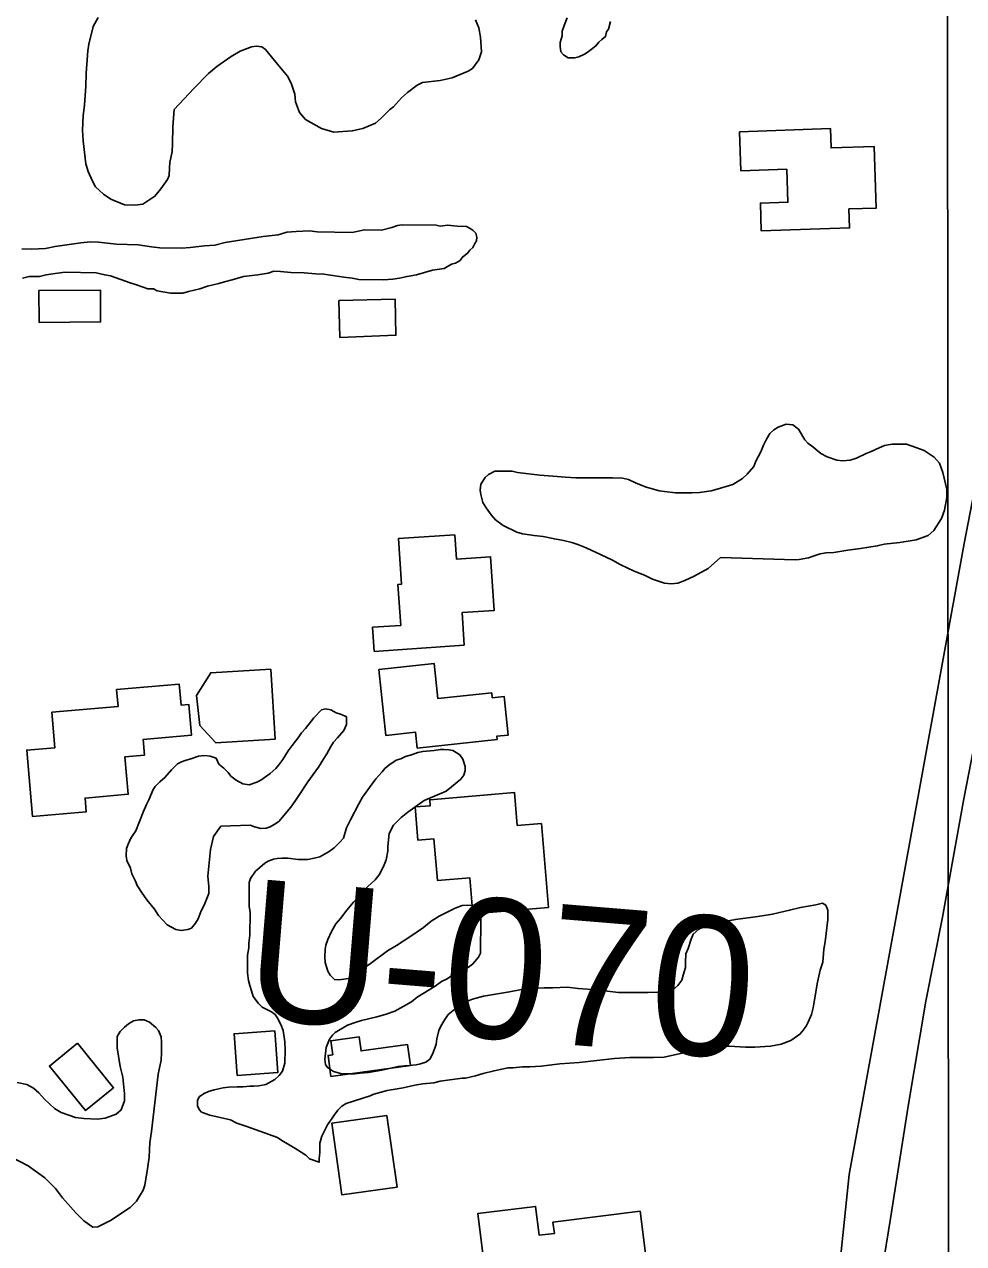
# Model space of a CAD drawing. Extents: x 3297735 to 3335592, y 670436 to 695807.
# Drawn here: x 3306569 to 3307127, y 676355 to 677080 of the extents above; entities that cross this region are included whole.
import ezdxf

# ---------------------------------------------------------------- set-up
doc = ezdxf.new("R2010")
doc.units = 0
for name, color, linetype in [('V-BLDG-OTLN', 7, 'Continuous'), ('V-GRID-MAJR', 7, 'Continuous'), ('V-RIVR-RANG-IDEN', 7, 'Continuous'), ('V-ROAD-CNTR', 7, 'Continuous'), ('V-SITE-VEGE', 7, 'Continuous'), ('V-TOPO-SHOR', 7, 'Continuous')]:
    doc.layers.add(name, color=color, linetype=linetype)

msp = doc.modelspace()

# ---------------------------------------------------------------- linework, layer by layer
at = {"layer": 'V-BLDG-OTLN'}
for points in [[(3306994.08, 677016.42), (3307048.08, 677018.21), (3307048.46, 677006.75), (3307074.05, 677007.6), (3307075.26, 676971.04), (3307058.99, 676970.5), (3307059.36, 676959.17), (3307006.94, 676957.43), (3307006.4, 676973.93), (3307022.73, 676974.47), (3307022.08, 676994.11), (3306994.85, 676993.21)], [(3306577.56, 676922.01), (3306614.16, 676922.28), (3306614.3, 676903.28), (3306577.7, 676903.01)], [(3306755.89, 676916.09), (3306789.29, 676916.88), (3306789.82, 676895.38), (3306756.41, 676894.12)], [(3306830.45, 676711.07), (3306776.89, 676707.44), (3306775.92, 676721.78), (3306792.64, 676722.91), (3306790.99, 676747.25), (3306793.1, 676747.39), (3306791.27, 676774.48), (3306824.72, 676776.74), (3306825.7, 676762.32), (3306846.08, 676763.71), (3306848.25, 676731.82), (3306829.13, 676730.52)], [(3306779.58, 676696.72), (3306812.56, 676700.26), (3306814.8, 676679.4), (3306846.77, 676682.82), (3306847.08, 676679.95), (3306854.12, 676680.7), (3306856.58, 676657.7), (3306849.76, 676656.97), (3306849.96, 676655.11), (3306802.48, 676650.02), (3306801.47, 676659.38), (3306783.78, 676657.48)], [(3306715.52, 676696.89), (3306717.99, 676655.24), (3306682.75, 676653.16), (3306673.32, 676663.35), (3306671.35, 676681.21), (3306679.76, 676694.78)], [(3306585.31, 676671.27), (3306624.69, 676674.69), (3306623.82, 676684.75), (3306661, 676687.98), (3306662.08, 676675.58), (3306666.71, 676675.99), (3306668.3, 676657.66), (3306639.66, 676655.17), (3306640.47, 676645.79), (3306628.75, 676644.77), (3306630.68, 676622.51), (3306605.02, 676620.28), (3306605.73, 676612.12), (3306573.79, 676609.34), (3306570.36, 676648.78), (3306587.14, 676650.23)], [(3306876.31, 676605.21), (3306880.46, 676555.3), (3306835.46, 676551.55), (3306833.68, 676572.95), (3306814.47, 676571.35), (3306812.42, 676596.02), (3306802.88, 676595.23), (3306801.24, 676614.97), (3306810.17, 676615.72), (3306809.87, 676619.32), (3306860.31, 676623.51), (3306861.94, 676604.01)], [(3306717.83, 676481.95), (3306719.68, 676457.23), (3306695.47, 676455.42), (3306693.62, 676480.14)], [(3306600.55, 676474.47), (3306622.04, 676448.04), (3306605.31, 676434.45), (3306583.86, 676460.91)], [(3306798.39, 676461.33), (3306751.18, 676454.84), (3306749.47, 676467.3), (3306752.25, 676467.68), (3306751.1, 676475.98), (3306767.99, 676478.3), (3306769.13, 676469.98), (3306796.68, 676473.76)], [(3306784.37, 676431.64), (3306790.48, 676389.01), (3306757.71, 676384.32), (3306751.61, 676426.95)], [(3306935, 676374.68), (3306942.61, 676313.28), (3306875.04, 676304.91), (3306869.5, 676349.62), (3306841.81, 676346.19), (3306838.45, 676373.3), (3306872.8, 676377.56), (3306874.94, 676360.34), (3306883.95, 676361.45), (3306883.11, 676368.25)]]:
    msp.add_lwpolyline(points, close=True, dxfattribs=at)
at = {"layer": 'V-GRID-MAJR'}
msp.add_lwpolyline([(3307105.31, 694001.88), (3307106.42, 692472.38), (3307108.3, 689887.02), (3307111.07, 686088.61), (3307112.97, 683471.25), (3307115.1, 680534.96), (3307117.15, 677726.18), (3307118.24, 676226.05), (3307118.54, 675817.31)], dxfattribs=at)
at = {"layer": 'V-ROAD-CNTR'}
msp.add_lwpolyline([(3307241.04, 677325.63), (3307226.57, 677284.43), (3307174.67, 677015.39), (3307127.6, 676771.69), (3307087.61, 676552.78), (3307059.1, 676396.49), (3307046.99, 676279.91), (3307038.02, 676201.36), (3307026.92, 676109.86), (3307018.51, 675968.92), (3307016.24, 675832.53), (3307015.62, 675823.09)], dxfattribs=at)
at = {"layer": 'V-SITE-VEGE'}
for points in [[(3306837.06, 677082.94), (3306839.13, 677078.07), (3306840.04, 677072.5), (3306840.72, 677063.93), (3306839.08, 677059.07), (3306835.36, 677053.98), (3306832.81, 677052.36), (3306823.29, 677048.45), (3306816.11, 677046.84), (3306805.68, 677045.71), (3306802.43, 677044.1), (3306796.62, 677039.71), (3306793.14, 677036.48), (3306788.26, 677031.16), (3306786.17, 677029.55), (3306781.05, 677024.46), (3306777.57, 677021.46), (3306770.15, 677018.23), (3306763.89, 677016.86), (3306752.99, 677016.19), (3306745.58, 677018.3), (3306736.09, 677023.65), (3306732.4, 677027.83), (3306730.1, 677034.1), (3306729.65, 677038.73), (3306727.58, 677045.23), (3306725.27, 677049.41), (3306719.5, 677056.6), (3306712.34, 677065.2), (3306710.02, 677066.83), (3306707.02, 677067.3), (3306704, 677066.84), (3306697.27, 677064.31), (3306691.93, 677061.08), (3306683.34, 677055.08), (3306678.47, 677050.92), (3306669.64, 677042.14), (3306658.02, 677029.66), (3306657.29, 677019.23), (3306657.03, 677009.27), (3306656.79, 677004.63), (3306655.38, 676998.15), (3306655.14, 676994.91), (3306655.13, 676990.27), (3306653.96, 676987.96), (3306650.01, 676982.41), (3306646.52, 676978.01), (3306639.33, 676973.4), (3306634.69, 676972.71), (3306628.43, 676972.96), (3306620.33, 676976.23), (3306615.94, 676979.25), (3306611.31, 676983.67), (3306609.47, 676986.92), (3306606.93, 676992.72), (3306605.56, 676997.36), (3306603.97, 677011.03), (3306603.52, 677017.29), (3306604.01, 677025.86), (3306604.72, 677032.35), (3306605.45, 677043.24), (3306605.7, 677051.12), (3306606.67, 677064.56), (3306607.37, 677068.5), (3306609.95, 677078.92), (3306612.74, 677084.24)], [(3306917.33, 677081.86), (3306916.13, 677077.39), (3306914.98, 677075.73), (3306914.36, 677072.93), (3306912.09, 677071.29), (3306910.37, 677069.63), (3306908.65, 677067.42), (3306905.8, 677065.22), (3306903.53, 677063.58), (3306901.83, 677062.48), (3306898.43, 677060.86), (3306896.17, 677060.34), (3306892.24, 677060.41), (3306889.46, 677062.14), (3306887.81, 677063.85), (3306887.31, 677067.23), (3306887.35, 677069.48), (3306888.54, 677073.39), (3306888.59, 677076.19), (3306889.77, 677079.54), (3306891.54, 677084)], [(3306813.78, 676960.93), (3306816.01, 676960.33), (3306820.52, 676960.81), (3306826.12, 676960.16), (3306831.73, 676960.06), (3306833.96, 676958.89), (3306835.62, 676957.74), (3306837.28, 676956.03), (3306837.8, 676953.77), (3306837.76, 676951.52), (3306836.61, 676949.86), (3306835.45, 676947.64), (3306833.73, 676945.98), (3306832.58, 676944.32), (3306829.16, 676941.57), (3306828.01, 676939.9), (3306825.17, 676938.27), (3306822.92, 676937.75), (3306818.38, 676935.02), (3306811.62, 676934.02), (3306802.03, 676931.38), (3306796.39, 676930.35), (3306791.88, 676929.31), (3306787.94, 676928.82), (3306782.32, 676928.36), (3306767.72, 676928.61), (3306763.8, 676929.24), (3306758.76, 676929.89), (3306747, 676931.78), (3306741.95, 676931.88), (3306735.22, 676932.56), (3306727.36, 676932.69), (3306721.2, 676933.36), (3306717.27, 676933.43), (3306713.88, 676932.37), (3306707.68, 676931.36), (3306699.25, 676930.38), (3306692.47, 676928.25), (3306687.96, 676927.21), (3306684.57, 676926.15), (3306677.8, 676924.58), (3306673.28, 676922.98), (3306666.52, 676921.41), (3306663.13, 676920.35), (3306655.83, 676920.48), (3306647.99, 676921.74), (3306645.76, 676922.9), (3306642.4, 676922.96), (3306635.7, 676925.32), (3306631.79, 676926.52), (3306620.07, 676930.65), (3306616.71, 676931.27), (3306611.68, 676932.49), (3306593.15, 676932.81), (3306588.65, 676932.33), (3306581.89, 676931.33), (3306577.95, 676930.27), (3306571.77, 676930.38), (3306567.82, 676929.33)], [(3306573.18, 676946.64), (3306581.61, 676947.06), (3306587.24, 676948.19), (3306592.87, 676948.88), (3306602.45, 676950.39), (3306608.07, 676950.86), (3306613.12, 676950.77), (3306623.77, 676949.46), (3306636.68, 676949.23), (3306644.52, 676947.97), (3306649.56, 676947.32), (3306662.48, 676947.09), (3306667.54, 676947.56), (3306675.98, 676948.54), (3306682.16, 676948.99), (3306688.37, 676950.56), (3306710.89, 676954.1), (3306719.9, 676955.06), (3306724.98, 676956.66), (3306730.6, 676957.12), (3306738.47, 676957.54), (3306742.95, 676956.9), (3306763.72, 676956.54), (3306771.05, 676958.09), (3306781.15, 676957.91), (3306787.36, 676959.49), (3306790.75, 676960.55), (3306793.56, 676961.06), (3306813.78, 676960.93)], [(3306567.57, 676946.74), (3306573.18, 676946.64)], [(3307080.01, 676771.29), (3307075.83, 676770.15), (3307065.86, 676768.55), (3307058.45, 676767.65), (3307050.1, 676766.28), (3307045.46, 676766.06), (3307041.99, 676765.37), (3307038.27, 676764.22), (3307035.03, 676763.07), (3307029.46, 676762.16), (3307027.15, 676761.94), (3306982.66, 676763.21), (3306975.45, 676756.74), (3306967.1, 676752.13), (3306961.53, 676749.6), (3306957.36, 676747.99), (3306953.42, 676747.53), (3306949.48, 676748.01), (3306942.3, 676750.34), (3306937.44, 676752.68), (3306931.42, 676755.24), (3306923.09, 676759.2), (3306918.46, 676761.77), (3306911.29, 676765.03), (3306902.95, 676768.99), (3306897.86, 676771.09), (3306894.39, 676772.26), (3306889.29, 676773.43), (3306883.97, 676774.37), (3306877.25, 676775.78), (3306871.92, 676776.26), (3306864.97, 676777.43), (3306861.73, 676778.37), (3306853.63, 676782.33), (3306849, 676785.59), (3306846.46, 676788.61), (3306843.46, 676792.79), (3306841.38, 676796.04), (3306840.24, 676800.68), (3306839.78, 676803.22), (3306840.26, 676806.93), (3306842.82, 676810.86), (3306844.91, 676812.71), (3306848.62, 676814.56), (3306858.81, 676814.53), (3306862.06, 676813.83), (3306875.26, 676812.17), (3306885.69, 676811.44), (3306890.32, 676810.97), (3306896.81, 676810.72), (3306918.59, 676810.66), (3306924.39, 676810.41), (3306928.09, 676809.71), (3306932.26, 676807.61), (3306938.51, 676805.05), (3306941.52, 676804.34), (3306946.15, 676802.94), (3306949.39, 676802.47), (3306955.88, 676801.75), (3306965.61, 676801.73), (3306970.25, 676801.95), (3306977.2, 676802.85), (3306980.68, 676804), (3306989.96, 676806.76), (3306995.76, 676810.22), (3306998.55, 676812.76), (3307002.5, 676817.39), (3307003.67, 676820.63), (3307006.69, 676826.18), (3307008.33, 676830.12), (3307009.96, 676833.58), (3307012.05, 676837.06), (3307014.38, 676839.14), (3307016.93, 676840.75), (3307021.8, 676842.59), (3307025.74, 676842.12), (3307028.98, 676839.56), (3307032.9, 676833.29), (3307034.52, 676831.2), (3307037.52, 676829.11), (3307042.38, 676825.16), (3307046.08, 676823.06), (3307051.87, 676821.19), (3307055.11, 676820.72), (3307059.75, 676821.17), (3307063.46, 676822.32), (3307069.26, 676825.08), (3307072.28, 676826.24), (3307076.92, 676828.54), (3307080.16, 676829.92), (3307084.8, 676830.6), (3307093.15, 676830.58), (3307099.4, 676828.48), (3307103.79, 676826.85), (3307109.58, 676822.89), (3307112.81, 676819.41), (3307114.88, 676813.84), (3307117.17, 676803.64), (3307117.16, 676799), (3307115.75, 676791.36), (3307114.11, 676786.5)], [(3307114.11, 676786.5), (3307109.46, 676779.33), (3307106.21, 676776.32), (3307099.02, 676773.79), (3307089.28, 676772.2), (3307080.01, 676771.29)], [(3306708.36, 676449.26), (3306712.53, 676449.94), (3306717.87, 676452.94), (3306720.43, 676455.25), (3306722.29, 676458.02), (3306723.69, 676462.66), (3306723.94, 676470.53), (3306723.73, 676475.4), (3306722.82, 676482.12), (3306721.44, 676485.6), (3306719.13, 676489.78), (3306717.98, 676491.64), (3306715.9, 676493.26), (3306710.34, 676496.06), (3306708.03, 676498.15), (3306705.03, 676502.33), (3306703.88, 676505.58), (3306702.96, 676508.83), (3306702.27, 676511.84), (3306701.59, 676516.24), (3306701.62, 676526.9), (3306702.33, 676531.31), (3306702.33, 676534.09), (3306703.04, 676538.72), (3306703.08, 676552.16), (3306702.62, 676556.1), (3306702.66, 676570.01), (3306703.36, 676572.55), (3306706.39, 676576.72), (3306708.94, 676579.02), (3306711.96, 676581.57), (3306713.82, 676582.72), (3306717.07, 676583.87), (3306719.15, 676584.33), (3306722.17, 676584.55), (3306725.64, 676584.54), (3306731.66, 676583.83), (3306737.46, 676583.81), (3306741.17, 676584.5), (3306744.65, 676585.42), (3306750.22, 676588.41), (3306753, 676590.72), (3306756.49, 676593.96), (3306758.58, 676596.5), (3306760.45, 676602.53), (3306762.78, 676607.39), (3306767.67, 676616.87), (3306770, 676620.81), (3306775.58, 676628.67), (3306777.91, 676631.68), (3306781.63, 676635.84), (3306783.26, 676637.92), (3306785.58, 676639.77), (3306789.99, 676642.77), (3306792.77, 676643.69), (3306795.56, 676645.07), (3306799.04, 676645.98), (3306802.75, 676647.37), (3306805.76, 676648.05), (3306812.48, 676648.5), (3306816.19, 676649.18), (3306818.28, 676649.18), (3306821.29, 676648.94), (3306823.61, 676648.47), (3306825.69, 676647.3), (3306827.77, 676645.91), (3306829.62, 676643.35), (3306831, 676638.95), (3306830.99, 676636.63), (3306830.06, 676633.85), (3306828.43, 676631.54), (3306822.85, 676626.92), (3306819.6, 676624.38), (3306806.61, 676618.85), (3306796.86, 676611.93), (3306792.91, 676608.69), (3306788.27, 676604.07), (3306785.7, 676599.21), (3306784.99, 676591.57), (3306784.98, 676588.79), (3306784.04, 676583.46), (3306782.4, 676579.52), (3306779.84, 676574.66)], [(3306779.84, 676574.66), (3306777.52, 676571.66), (3306773.1, 676567.73), (3306764.5, 676558.48), (3306760.55, 676553.63), (3306756.83, 676548.77), (3306754.04, 676545.53), (3306751.48, 676540.91), (3306749.38, 676536.27), (3306748.21, 676532.81), (3306747.74, 676530.49), (3306747.5, 676525.85), (3306747.72, 676522.61), (3306749.33, 676517.28), (3306750.71, 676514.95), (3306753.25, 676512.4), (3306756.04, 676512.16), (3306761.6, 676513.07), (3306766.24, 676516.07), (3306774.6, 676521.84), (3306784.82, 676529.46), (3306790.16, 676532.69), (3306798.75, 676538.23), (3306806.18, 676543.31), (3306810.82, 676547), (3306815.46, 676550), (3306824.98, 676554.84), (3306829.15, 676556.45), (3306832.17, 676556.68), (3306836.1, 676556.44), (3306837.96, 676555.51), (3306840.26, 676549.94), (3306840.23, 676540.44), (3306839.99, 676536.03), (3306839.97, 676528.15), (3306838.8, 676525.61), (3306836.71, 676523.07), (3306835.32, 676521.45), (3306832.99, 676519.83), (3306829.28, 676517.52), (3306823.71, 676515.22), (3306820.23, 676512.91), (3306816.98, 676511.3), (3306813.03, 676508.53), (3306802.35, 676501.84), (3306799.1, 676499.07), (3306789.12, 676493.53), (3306783.33, 676491.69), (3306778.45, 676490.32), (3306769.41, 676488.02), (3306766.17, 676487.1), (3306761.06, 676485.26), (3306753.63, 676480.88), (3306752.01, 676479.26), (3306750.38, 676476.95), (3306748.28, 676472.09), (3306747.57, 676465.14), (3306748.02, 676461.89), (3306749.18, 676460.04), (3306752.64, 676457.71), (3306757.74, 676456.31), (3306765.39, 676456.28), (3306768.63, 676456.74), (3306773.5, 676457.19), (3306781.38, 676458.56), (3306791.12, 676460.62), (3306794.83, 676461.07), (3306797.15, 676461.07), (3306799.7, 676461.52), (3306801.78, 676461.75), (3306804.33, 676462.2), (3306807.58, 676463.35), (3306809.9, 676464.97), (3306811.53, 676467.98), (3306812.93, 676471.68), (3306813.64, 676474), (3306814.11, 676477.24), (3306815.28, 676482.1), (3306816.45, 676484.65), (3306818.77, 676488.58), (3306820.87, 676491.59), (3306824.82, 676494.83), (3306827.6, 676496.44), (3306832.24, 676499.44), (3306835.26, 676500.82), (3306841.75, 676502.43), (3306857.29, 676505.17), (3306864.47, 676506.54), (3306869.58, 676507.22), (3306877.92, 676507.43), (3306883.02, 676507.41), (3306891.59, 676507.85), (3306898.08, 676507.14), (3306908.97, 676506.19), (3306922.17, 676504.76), (3306939.78, 676504.71), (3306947.9, 676504.92), (3306951.37, 676505.6), (3306955.55, 676507.22), (3306957.41, 676508.83), (3306959.73, 676512.07)], [(3306959.73, 676512.07), (3306960.44, 676515.08), (3306961.84, 676519.48), (3306961.85, 676522.96), (3306962.09, 676527.59), (3306963.49, 676530.83), (3306965.36, 676536.39), (3306966.52, 676539.4), (3306969.78, 676542.4), (3306974.65, 676544.94), (3306991.58, 676548.14), (3307004.79, 676549.96), (3307013.6, 676551.32), (3307023.8, 676553.61), (3307030.3, 676555.22), (3307039.34, 676556.82), (3307043.28, 676557.73), (3307045.36, 676556.57), (3307046.51, 676553.55), (3307046.5, 676547.99), (3307044.84, 676534.78), (3307044.13, 676530.38), (3307043.42, 676522.74), (3307042.01, 676517.88), (3307040.37, 676510.93), (3307038.49, 676500.27), (3307037.78, 676495.64), (3307036.85, 676491.7), (3307034.75, 676487.08), (3307033.58, 676484.76), (3307031.26, 676481.52), (3307029.86, 676479.91), (3307024.52, 676476.21), (3307018.72, 676473.91), (3307012.46, 676472.77), (3307003.19, 676472.1), (3306997.63, 676472.11), (3306988.13, 676472.83), (3306981.87, 676472.85), (3306971.44, 676471.25), (3306949.18, 676466.22), (3306942.92, 676466), (3306928.79, 676466.04), (3306919.75, 676465.37), (3306898.65, 676463.11), (3306887.3, 676462.21), (3306876.17, 676460.85), (3306869.45, 676460.41), (3306865.04, 676460.42), (3306859.48, 676459.97), (3306856.47, 676459.98), (3306851.83, 676458.83), (3306848.12, 676458.15), (3306841.63, 676456.54), (3306836.99, 676455.17), (3306831.19, 676453.79), (3306829.11, 676453.8), (3306816.13, 676451.98), (3306812.42, 676451.06), (3306805.69, 676450.38), (3306801.06, 676449.7), (3306794.1, 676448.1), (3306784.6, 676446.5), (3306776.71, 676444.2), (3306774.39, 676443.28), (3306760.24, 676438.69), (3306757.69, 676437.07), (3306755.36, 676434.76), (3306753.04, 676431.75), (3306751.87, 676429.9), (3306749.08, 676425.97), (3306745.82, 676419.26), (3306744.65, 676415.09), (3306744.64, 676409.76), (3306744.16, 676405.82), (3306744.16, 676403.74), (3306738.37, 676405.84), (3306736.29, 676407.93), (3306733.51, 676409.79), (3306729.81, 676412.12), (3306721.94, 676416.78), (3306719.4, 676418.4), (3306701.11, 676424.94), (3306695.32, 676427.04), (3306691.39, 676428.91), (3306679.12, 676431.72), (3306674.25, 676433.59), (3306672.87, 676435.21), (3306671.95, 676437.3), (3306671.96, 676440.78), (3306673.12, 676442.86), (3306675.91, 676444.71), (3306678.46, 676445.86), (3306681.7, 676446.78), (3306687.04, 676447.92), (3306690.28, 676448.38), (3306695.38, 676448.59), (3306699.09, 676448.58), (3306703.03, 676449.04), (3306705.35, 676449.03), (3306708.36, 676449.26)], [(3306564.69, 676451.26), (3306570.48, 676450.09), (3306574.41, 676447.76), (3306577.65, 676444.97), (3306580.89, 676441.26), (3306586.89, 676435.68), (3306590.83, 676433.35), (3306599.39, 676430.32), (3306604.26, 676429.84), (3306612.37, 676429.35), (3306617.01, 676430.03), (3306623.5, 676432.34), (3306626.52, 676434.88), (3306628.39, 676440.2), (3306628.4, 676444.37), (3306627.5, 676454.34), (3306625.89, 676460.6), (3306624.07, 676471.73), (3306624.09, 676478.45), (3306625.95, 676481.45), (3306628.5, 676484), (3306630.83, 676486.08), (3306633.85, 676487.92), (3306637.09, 676488.38), (3306640.1, 676488.37), (3306643.34, 676486.97), (3306647.04, 676483.95), (3306648.66, 676482.09), (3306650.27, 676478.38), (3306650.5, 676475.13), (3306650.48, 676468.88), (3306650.24, 676464.47), (3306648.59, 676456.14), (3306644.56, 676422.08), (3306643.62, 676415.6), (3306643.13, 676406.79), (3306642.18, 676399.84), (3306640.53, 676390.11), (3306639.6, 676387.1), (3306635.64, 676380.62), (3306631.93, 676376.93), (3306625.42, 676372.77), (3306620.55, 676369.31), (3306612.66, 676365.39), (3306609.65, 676365.17), (3306604.33, 676368.89), (3306599.47, 676373.77), (3306591.62, 676382.6), (3306587.46, 676388.17), (3306581.22, 676394.44), (3306571.27, 676401.66), (3306560.86, 676407.01)]]:
    msp.add_lwpolyline(points, dxfattribs=at)
msp.add_lwpolyline([(3306685.83, 676603.65), (3306681.42, 676597.41), (3306679.54, 676589.76), (3306678.11, 676573.78), (3306678.55, 676567.75), (3306678.54, 676563.58), (3306675.74, 676556.64), (3306674.11, 676553.17), (3306672.25, 676548.54), (3306670.62, 676545.99), (3306668.29, 676542.98), (3306666.2, 676542.06), (3306662.26, 676541.61), (3306659.02, 676542.08), (3306653.93, 676544.88), (3306648.61, 676550.45), (3306646.31, 676554.17), (3306641.69, 676559.74), (3306638.92, 676563.69), (3306635.92, 676568.33), (3306635, 676570.88), (3306632.92, 676575.29), (3306632.01, 676578.54), (3306629.93, 676583.18), (3306629.48, 676585.96), (3306629.72, 676590.36), (3306630.65, 676592.91), (3306632.28, 676596.38), (3306633.45, 676598.23), (3306635.31, 676600.78), (3306639.51, 676611.89), (3306641.61, 676616.52), (3306643.01, 676619.29), (3306645.57, 676625.31), (3306646.74, 676627.16), (3306649.52, 676629.94), (3306652.54, 676632.47), (3306656.5, 676637.1), (3306659.98, 676640.57), (3306662.3, 676641.72), (3306664.62, 676642.64), (3306667.87, 676643.56), (3306672.51, 676645.17), (3306675.98, 676645.62), (3306679.46, 676645.15), (3306682.93, 676643.98), (3306684.54, 676640.5), (3306687.55, 676637.95), (3306690.09, 676635.39), (3306691.71, 676633.3), (3306694.95, 676630.97), (3306698.88, 676628.65), (3306702.59, 676628.17), (3306707.23, 676629.78), (3306709.55, 676630.93), (3306715.12, 676634.86), (3306718.37, 676637.86), (3306720.23, 676639.94), (3306722.56, 676643.18), (3306725.81, 676648.27), (3306728.14, 676651.51), (3306732.09, 676656.59), (3306733.73, 676659.14), (3306736.04, 676661.68), (3306740.93, 676667.93), (3306745.58, 676672.78), (3306747.9, 676673.24), (3306751.14, 676672.77), (3306754.38, 676670.9), (3306757.39, 676669.97), (3306760.4, 676668.57), (3306760.39, 676663.93), (3306758.75, 676660.46), (3306755.03, 676656.07), (3306752.71, 676653.53), (3306751.08, 676650.98), (3306748.75, 676646.58), (3306746.89, 676643.81), (3306743.86, 676638.72), (3306737.35, 676629.93), (3306731.77, 676621.14), (3306729.67, 676618.14), (3306727.35, 676614.9), (3306720.14, 676606.34), (3306717.35, 676604.49), (3306715.03, 676603.11), (3306712.71, 676602.42), (3306709.47, 676602.2), (3306705.76, 676603.13), (3306703.22, 676604.07)], close=True, dxfattribs=at)
at = {"layer": 'V-TOPO-SHOR'}
msp.add_lwpolyline([(3307038.89, 675820.17), (3307040.13, 675836.37), (3307045.59, 675908.99), (3307046.28, 675987.96), (3307050.22, 676053.31), (3307052.93, 676108.59), (3307062.18, 676179.06), (3307069.17, 676239.82), (3307073.87, 676309.33), (3307083.64, 676370.4), (3307094.21, 676437.02), (3307104.71, 676499.46), (3307114.63, 676549.39), (3307127.36, 676619.8), (3307139.99, 676684.99), (3307151.97, 676752.63), (3307157.78, 676786.28), (3307174.93, 676870.88), (3307191.12, 676960.71), (3307207.32, 677050.54), (3307221.7, 677135.89)], dxfattribs=at)

# ---------------------------------------------------------------- texts
at = {"layer": 'V-RIVR-RANG-IDEN'}
msp.add_text('U-070', height=83, rotation=355.30472, dxfattribs=at).set_placement((3306698.29, 676489.65))

doc.saveas('drawing.dxf')
